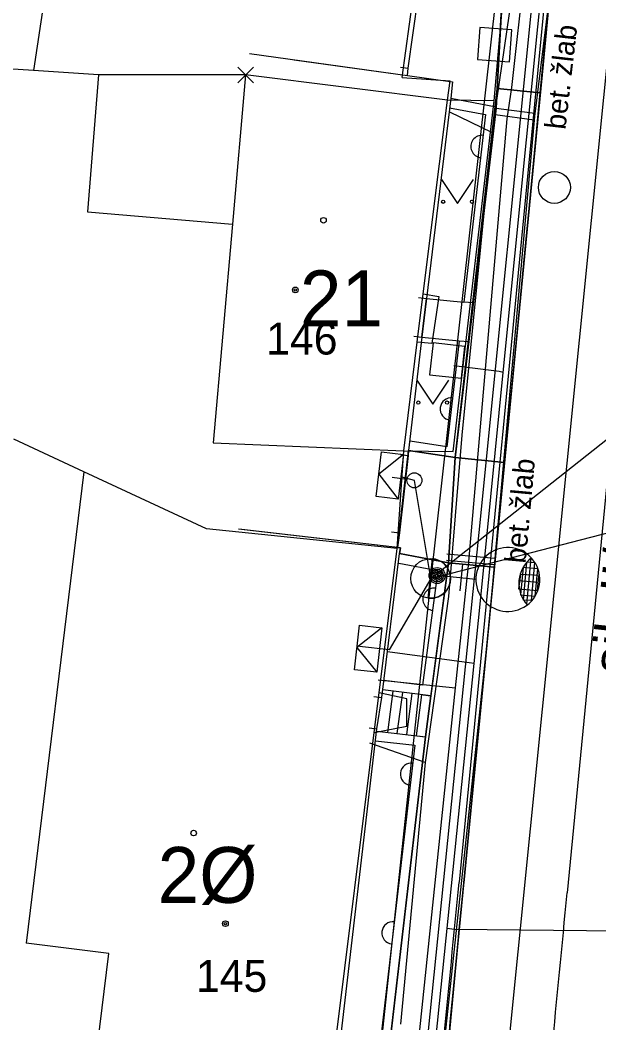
# Model space of a CAD drawing. Extents: x -643342 to -638635, y -1201752 to -1189948.
# Drawn here: x -639516.78 to -639498.67, y -1192813.04 to -1192781.64 of the extents above; entities that cross this region are included whole.
import ezdxf

# ---------------------------------------------------------------- set-up
doc = ezdxf.new("R2010")
doc.units = 0
for name, color, linetype in [('IS_EL_NN_NADZEMNÍ', 7, 'Continuous'), ('IS_EL_NN_PODZEMNÍ', 7, 'Continuous'), ('IS_PLYN_STL', 7, 'Continuous'), ('IS_TELEF_MISTNI_ZAMERENO', 7, 'Continuous'), ('IS_VODOVOD_PRIPOJKA DOMOVNÍ', 7, 'Continuous'), ('IS_VODOVOD_PRIPOJKA HYDRANT', 7, 'Continuous'), ('IS_VODOVOD_VAS', 7, 'Continuous'), ('K-HRANICE_KN', 7, 'Continuous'), ('K-SLUCKOVE CARY', 7, 'Continuous'), ('K-ČÍSLA_PARCEL', 7, 'Continuous'), ('N-CHODNIK', 7, 'Continuous'), ('N-KAN_DEST_TRASA-NÁVRH', 7, 'Continuous'), ('N-OBVOD STAVBY 06', 7, 'Continuous'), ('N-OSA', 7, 'Continuous'), ('N-SILNICE', 7, 'Continuous'), ('N-SRAFY_PLOCHY', 7, 'Continuous'), ('tomaštík - Džuganovi - Vrstva 36', 7, 'Continuous'), ('Z-budovy', 7, 'Continuous'), ('Z-hrany_a_čáry', 7, 'Continuous'), ('Z-popisy', 7, 'Continuous'), ('Z-sloupy', 7, 'Continuous'), ('Z-vchody_vjezdy', 7, 'Continuous'), ('Z-VO_rozhlas', 7, 'Continuous'), ('Z-značky', 7, 'Continuous'), ('Z-šachty_poklopy', 7, 'Continuous')]:
    doc.layers.add(name, color=color, linetype=linetype)

# ---------------------------------------------------------------- blocks, each defined once
blk = doc.blocks.new('POINT_DISPLAY')
for p, q in [((-0.245, -0.245), (0.245, 0.245)), ((-0.245, 0.245), (0.245, -0.245))]:
    blk.add_line(p, q)

msp = doc.modelspace()

# ---------------------------------------------------------------- linework, layer by layer
for p, q in [((-639509.965, -1192783.605), (-639509.475, -1192783.115)), ((-639509.965, -1192783.115), (-639509.475, -1192783.605))]:
    msp.add_line(p, q)
at = {"layer": 'IS_EL_NN_NADZEMNÍ'}
for p, q in [((-639500.31, -1192766.84), (-639503.93, -1192799.12)), ((-639503.93, -1192799.12), (-639507.53, -1192832.94))]:
    msp.add_line(p, q, dxfattribs=at)
for points in [[(-639504.775, -1192795.246), (-639505.554, -1192795.855), (-639504.945, -1192796.635)], [(-639504.673, -1192796.02), (-639505.139, -1192795.958)], [(-639504.009, -1192799.735), (-639503.871, -1192798.503)], [(-639503.871, -1192798.503), (-639504.009, -1192799.735)], [(-639505.461, -1192800.665), (-639506.235, -1192801.281), (-639505.619, -1192802.056)], [(-639505.23, -1192801.36), (-639506.161, -1192801.255)]]:
    msp.add_lwpolyline(points, dxfattribs=at)
for centre, radius in [((-639504.44, -1192796.05), 0.235), ((-639503.93, -1192799.12), 0.62)]:
    msp.add_circle(centre, radius, dxfattribs=at)
for centre, radius, start, end in [((-639503.93, -1192799.12), 0.62, 262.6824, 83.6014), ((-639503.954, -1192799.126), 0.629, 81.5432, 82.4673)]:
    msp.add_arc(centre, radius, start, end, dxfattribs=at)
at = {"layer": 'IS_EL_NN_PODZEMNÍ'}
for p, q in [((-639503.93, -1192799.12), (-639491.94, -1192789.64)), ((-639504.44, -1192796.05), (-639504.86, -1192795.94)), ((-639503.93, -1192799.12), (-639504.44, -1192796.05)), ((-639503.93, -1192799.12), (-639492.62, -1192796.21)), ((-639503.93, -1192799.12), (-639505.23, -1192801.36))]:
    msp.add_line(p, q, dxfattribs=at)
for points in [[(-639504.775, -1192795.246), (-639504.945, -1192796.635), (-639505.639, -1192796.551), (-639505.47, -1192795.161)], [(-639505.461, -1192800.665), (-639505.619, -1192802.056), (-639506.314, -1192801.977), (-639506.156, -1192800.586)]]:
    msp.add_lwpolyline(points, close=True, dxfattribs=at)
at = {"layer": 'IS_PLYN_STL'}
msp.add_line((-639505.57, -1192802.29), (-639503.15, -1192802.54), dxfattribs=at)
msp.add_lwpolyline([(-639508.636, -1192858.606), (-639507.57, -1192846.73), (-639505.85, -1192828.67), (-639505.47, -1192824.76), (-639503.15, -1192802.54), (-639502.75, -1192798.72), (-639501.54, -1192784.73), (-639501.39, -1192783.75), (-639500.989, -1192780.093)], dxfattribs=at)
at = {"layer": 'IS_TELEF_MISTNI_ZAMERENO'}
for p, q in [((-639501.24, -1192779.84), (-639502.02, -1192785.16)), ((-639501.24, -1192779.84), (-639502.02, -1192785.16)), ((-639502.02, -1192785.16), (-639503.33, -1192784.53)), ((-639502.02, -1192785.16), (-639502.96, -1192794.64)), ((-639502.96, -1192794.64), (-639503.37, -1192799.69)), ((-639502.96, -1192794.64), (-639503.37, -1192799.69)), ((-639503.37, -1192799.69), (-639504.1, -1192804.88)), ((-639504.1, -1192804.88), (-639505.83, -1192804.28)), ((-639504.1, -1192804.88), (-639504.87, -1192813.07))]:
    msp.add_line(p, q, dxfattribs=at)
at = {"layer": 'IS_VODOVOD_PRIPOJKA DOMOVNÍ'}
for points in [[(-639501.659, -1192792.67), (-639501.786, -1192792.645), (-639503.207, -1192792.469)], [(-639502.574, -1192801.785), (-639502.728, -1192801.764), (-639505.282, -1192801.419)]]:
    msp.add_lwpolyline(points, dxfattribs=at)
at = {"layer": 'IS_VODOVOD_PRIPOJKA HYDRANT'}
msp.add_lwpolyline([(-639503.418, -1192810.065), (-639503.2, -1192810.095), (-639493.88, -1192810.19)], dxfattribs=at)
at = {"layer": 'IS_VODOVOD_VAS'}
for points in [[(-639513.05, -1192632.38), (-639511.6, -1192653.11), (-639509.94, -1192661.802), (-639509.17, -1192665.92), (-639508.128, -1192674.317), (-639507.037, -1192678.26), (-639504.087, -1192695.682), (-639502.448, -1192705.362), (-639494.166, -1192711.159), (-639494.54, -1192716.007), (-639495.94, -1192729.045), (-639496.55, -1192731.72), (-639496.617, -1192732.012), (-639498.895, -1192762.442), (-639502.42, -1192797.68), (-639508.622, -1192858.606)], [(-639508.361, -1192858.606), (-639507.808, -1192853.178), (-639506.048, -1192835.895), (-639505.024, -1192825.834), (-639502.574, -1192801.785), (-639502.3, -1192799.09), (-639501.659, -1192792.67), (-639499.852, -1192774.557), (-639499.821, -1192774.244), (-639499.787, -1192773.906), (-639498.645, -1192762.458), (-639497.227, -1192743.11), (-639497.188, -1192742.573), (-639497.153, -1192742.104), (-639496.521, -1192733.479), (-639496.454, -1192733.187), (-639495.873, -1192730.664), (-639495.841, -1192730.366)]]:
    msp.add_lwpolyline(points, dxfattribs=at)
at = {"layer": 'K-HRANICE_KN'}
for p, q in [((-639501.94, -1192784.17), (-639501.61, -1192780.38)), ((-639516.36, -1192783.22), (-639521.11, -1192782.9)), ((-639514.32, -1192783.36), (-639516.36, -1192783.22)), ((-639509.72, -1192783.36), (-639514.32, -1192783.36)), ((-639503.4, -1192784.15), (-639509.72, -1192783.36)), ((-639501.94, -1192784.17), (-639503.4, -1192784.15)), ((-639503.23, -1192795.15), (-639501.94, -1192784.17)), ((-639514.78, -1192795.78), (-639516.97, -1192794.76)), ((-639504.98, -1192798.18), (-639504.77, -1192795.13)), ((-639504.77, -1192795.13), (-639503.23, -1192795.15)), ((-639510.94, -1192797.57), (-639514.78, -1192795.78)), ((-639504.98, -1192798.18), (-639510.94, -1192797.57)), ((-639505.54, -1192802.7), (-639504.98, -1192798.18)), ((-639504.68, -1192802.89), (-639505.54, -1192802.7)), ((-639504.68, -1192803.75), (-639504.68, -1192802.89)), ((-639508.25, -1192824.43), (-639505.7, -1192803.94)), ((-639505.7, -1192803.94), (-639504.68, -1192803.75))]:
    msp.add_line(p, q, dxfattribs=at)
at = {"layer": 'K-SLUCKOVE CARY'}
for p, q in [((-639504.82, -1192783.44), (-639502.45, -1192766.04)), ((-639514.68, -1192772.3), (-639516.36, -1192783.22)), ((-639514.32, -1192783.36), (-639514.67, -1192787.64)), ((-639509.72, -1192783.36), (-639510.13, -1192788.03)), ((-639504.82, -1192783.44), (-639503.32, -1192783.54)), ((-639503.4, -1192784.15), (-639503.32, -1192783.54)), ((-639504.16, -1192790.21), (-639503.4, -1192784.15)), ((-639514.67, -1192787.64), (-639510.13, -1192788.03)), ((-639510.13, -1192788.03), (-639510.73, -1192794.88)), ((-639504.35, -1192791.72), (-639504.16, -1192790.21)), ((-639504.16, -1192790.21), (-639503.67, -1192790.3)), ((-639503.67, -1192790.3), (-639503.89, -1192791.77)), ((-639504.77, -1192795.13), (-639504.35, -1192791.72)), ((-639503.89, -1192791.77), (-639504.35, -1192791.72)), ((-639510.73, -1192794.88), (-639504.77, -1192795.13)), ((-639514.78, -1192795.78), (-639516.58, -1192810.54)), ((-639505.7, -1192803.94), (-639505.54, -1192802.7)), ((-639514, -1192810.86), (-639516.58, -1192810.54)), ((-639515.43, -1192822.65), (-639514, -1192810.86))]:
    msp.add_line(p, q, dxfattribs=at)
at = {"layer": 'K-ČÍSLA_PARCEL'}
for centre in [(-639507.283, -1192787.909), (-639511.345, -1192807.092)]:
    msp.add_circle(centre, 0.0875, dxfattribs=at)
at = {"layer": 'N-CHODNIK'}
msp.add_lwpolyline([(-639503.37, -1192798.63), (-639504.9, -1192798.34), (-639504.871, -1192798.161), (-639504.97, -1192798.15), (-639504.63, -1192795.27), (-639504.62, -1192795.12), (-639503.16, -1192795.34)], close=True, dxfattribs=at)
at = {"layer": 'N-KAN_DEST_TRASA-NÁVRH'}
msp.add_lwpolyline([(-639498.884, -1192834.039), (-639503.116, -1192829.951), (-639498.124, -1192780.201), (-639493.988, -1192740.511), (-639490.998, -1192720.223)], dxfattribs=at)
at = {"layer": 'N-OBVOD STAVBY 06'}
for points in [[(-639501.849, -1192783.793), (-639501.849, -1192783.793), (-639501.67, -1192780.46), (-639501.67, -1192780.46)], [(-639503.16, -1192795.34), (-639501.849, -1192783.793)], [(-639503.37, -1192798.63), (-639504.9, -1192798.34), (-639504.871, -1192798.161), (-639504.97, -1192798.15), (-639504.62, -1192795.12), (-639503.16, -1192795.34)], [(-639505.26, -1192814.12), (-639505.26, -1192814.12), (-639504.09, -1192804.08), (-639503.37, -1192798.63)]]:
    msp.add_lwpolyline(points, dxfattribs=at)
at = {"layer": 'N-OSA'}
msp.add_lwpolyline([(-639495.549, -1192766.512), (-639499.658, -1192808.961)], dxfattribs=at)
msp.add_arc((-654430.042, -1191365.485), 14999.999, 354.4395848, 354.4777819, dxfattribs=at)
at = {"layer": 'N-SILNICE'}
for p, q in [((-639498.934, -1192766.184), (-639503.042, -1192808.633)), ((-639498.784, -1192766.199), (-639502.893, -1192808.648)), ((-639501.67, -1192780.46), (-639501.88, -1192784.36)), ((-639501.849, -1192783.789), (-639500.5, -1192783.92)), ((-639501.88, -1192784.36), (-639502.736, -1192791.707)), ((-639502.736, -1192791.707), (-639503.16, -1192795.34)), ((-639503.16, -1192795.34), (-639503.37, -1192798.63)), ((-639503.16, -1192795.34), (-639501.619, -1192795.489)), ((-639503.37, -1192798.63), (-639503.925, -1192802.799)), ((-639503.37, -1192798.63), (-639501.937, -1192798.769)), ((-639503.925, -1192802.799), (-639504.09, -1192804.08)), ((-639504.09, -1192804.08), (-639505.26, -1192814.12))]:
    msp.add_line(p, q, dxfattribs=at)
for radius in [14996.599, 14996.749]:
    msp.add_arc((-654430.042, -1191365.485), radius, 354.4395848, 354.4777819, dxfattribs=at)
at = {"layer": 'N-SRAFY_PLOCHY'}
for p, q in [((-639500.023, -1192778.998), (-639500.414, -1192783.036)), ((-639501.67, -1192780.46), (-639501.849, -1192783.789)), ((-639500.5, -1192783.92), (-639500.182, -1192780.64)), ((-639500.414, -1192783.036), (-639500.985, -1192788.935)), ((-639501.849, -1192783.789), (-639501.884, -1192784.398)), ((-639500.5, -1192783.92), (-639501.849, -1192783.789)), ((-639501.849, -1192783.789), (-639500.5, -1192783.92)), ((-639500.65, -1192785.479), (-639500.5, -1192783.92)), ((-639501.884, -1192784.398), (-639502.238, -1192787.428)), ((-639500.839, -1192787.423), (-639500.65, -1192785.479)), ((-639502.238, -1192787.428), (-639503.16, -1192795.34)), ((-639501.015, -1192789.244), (-639500.839, -1192787.423)), ((-639500.985, -1192788.935), (-639501.454, -1192793.783)), ((-639501.196, -1192791.114), (-639501.015, -1192789.244)), ((-639501.457, -1192793.817), (-639501.196, -1192791.114)), ((-639501.454, -1192793.783), (-639501.925, -1192798.646)), ((-639501.619, -1192795.489), (-639501.457, -1192793.817)), ((-639503.16, -1192795.34), (-639503.37, -1192798.63)), ((-639503.16, -1192795.34), (-639501.619, -1192795.489)), ((-639501.619, -1192795.489), (-639503.16, -1192795.34)), ((-639501.937, -1192798.769), (-639501.619, -1192795.489)), ((-639503.37, -1192798.63), (-639503.92, -1192802.8)), ((-639501.937, -1192798.769), (-639503.37, -1192798.63)), ((-639503.37, -1192798.63), (-639501.937, -1192798.769)), ((-639501.925, -1192798.646), (-639502.357, -1192803.111)), ((-639502.477, -1192804.354), (-639501.937, -1192798.769)), ((-639503.92, -1192802.8), (-639504.09, -1192804.08)), ((-639502.357, -1192803.111), (-639502.704, -1192806.697)), ((-639504.09, -1192804.08), (-639505.26, -1192814.12)), ((-639502.893, -1192808.648), (-639502.477, -1192804.354)), ((-639502.704, -1192806.697), (-639503.087, -1192810.656)), ((-639503.183, -1192811.647), (-639502.893, -1192808.648)), ((-639503.087, -1192810.656), (-639503.522, -1192815.141)), ((-639503.44, -1192814.297), (-639503.183, -1192811.647))]:
    msp.add_line(p, q, dxfattribs=at)
msp.add_lwpolyline([(-639503.16, -1192795.34), (-639504.62, -1192795.12), (-639504.63, -1192795.27), (-639504.97, -1192798.15), (-639504.871, -1192798.161), (-639504.9, -1192798.34), (-639503.37, -1192798.63), (-639503.16, -1192795.34)], dxfattribs=at)
at = {"layer": 'Z-budovy'}
for p, q in [((-639504.63, -1192783.15), (-639504.25, -1192780.44)), ((-639509.602, -1192782.686), (-639504.65, -1192783.38)), ((-639508.201, -1192782.883), (-639504.65, -1192783.38)), ((-639504.65, -1192783.38), (-639504.63, -1192783.15)), ((-639504.65, -1192783.38), (-639503.25, -1192783.58)), ((-639503.25, -1192783.58), (-639503.3, -1192784.09)), ((-639503.3, -1192784.09), (-639504.06, -1192790.36)), ((-639504.06, -1192790.36), (-639504.21, -1192791.57)), ((-639504.21, -1192791.57), (-639504.62, -1192795.12)), ((-639504.62, -1192795.12), (-639504.63, -1192795.27)), ((-639504.63, -1192795.27), (-639504.91, -1192797.69)), ((-639504.97, -1192798.15), (-639509.937, -1192797.576)), ((-639504.871, -1192798.161), (-639509.838, -1192797.587)), ((-639504.91, -1192797.69), (-639504.97, -1192798.15)), ((-639505.46, -1192802.85), (-639504.9, -1192798.34)), ((-639504.9, -1192798.34), (-639504.871, -1192798.161)), ((-639505.61, -1192803.83), (-639505.46, -1192802.85)), ((-639506.8, -1192813.97), (-639505.61, -1192803.83))]:
    msp.add_line(p, q, dxfattribs=at)
at = {"layer": 'Z-hrany_a_čáry'}
for p, q in [((-639499.73, -1192776.83), (-639500.68, -1192784.66)), ((-639503.3, -1192784.09), (-639501.88, -1192784.36)), ((-639503.336, -1192784.389), (-639502.21, -1192784.603)), ((-639501.88, -1192784.36), (-639502.596, -1192790.496)), ((-639501.884, -1192784.398), (-639500.668, -1192784.561)), ((-639502.21, -1192784.603), (-639502.894, -1192790.468)), ((-639500.68, -1192784.66), (-639502.1, -1192800.47)), ((-639501.908, -1192784.596), (-639500.689, -1192784.76)), ((-639504.06, -1192790.36), (-639502.894, -1192790.468)), ((-639502.596, -1192790.496), (-639502.894, -1192790.468)), ((-639504.21, -1192791.57), (-639503.035, -1192791.679)), ((-639503.035, -1192791.679), (-639503.422, -1192794.997)), ((-639502.737, -1192791.707), (-639503.16, -1192795.34)), ((-639503.035, -1192791.679), (-639502.737, -1192791.707)), ((-639503.422, -1192794.997), (-639504.575, -1192794.823)), ((-639503.16, -1192795.34), (-639504.62, -1192795.12)), ((-639504.9, -1192798.34), (-639503.37, -1192798.63)), ((-639503.421, -1192798.35), (-639501.922, -1192798.485)), ((-639504.922, -1192798.639), (-639503.705, -1192798.872)), ((-639503.37, -1192798.63), (-639503.92, -1192802.8)), ((-639503.439, -1192798.55), (-639501.94, -1192798.685)), ((-639503.705, -1192798.872), (-639504.184, -1192802.465)), ((-639502.1, -1192800.47), (-639504.69, -1192824.69)), ((-639504.184, -1192802.465), (-639505.393, -1192802.314)), ((-639503.92, -1192802.8), (-639505.43, -1192802.612)), ((-639505.11, -1192802.652), (-639505.281, -1192803.94)), ((-639504.813, -1192802.689), (-639504.984, -1192803.975)), ((-639504.515, -1192802.726), (-639504.685, -1192804.01)), ((-639504.217, -1192802.763), (-639504.388, -1192804.045)), ((-639505.618, -1192803.901), (-639504.09, -1192804.08)), ((-639505.653, -1192804.199), (-639504.423, -1192804.343)), ((-639504.423, -1192804.343), (-639505.524, -1192813.793)), ((-639504.09, -1192804.08), (-639505.26, -1192814.12))]:
    msp.add_line(p, q, dxfattribs=at)
for centre, start, end in [((-639502.326, -1192785.6), 83.348, 263.348), ((-639503.284, -1192793.815), 83.3473, 263.3473), ((-639503.825, -1192799.775), 82.4064, 262.4064), ((-639504.528, -1192805.248), 83.3545, 263.3545), ((-639505.107, -1192810.215), 83.3545, 263.3545)]:
    msp.add_arc(centre, 0.35, start, end, dxfattribs=at)
at = {"layer": 'Z-sloupy'}
for radius in [0.25, 0.2, 0.15, 0.1, 0.05]:
    msp.add_circle((-639503.73, -1192799.03), radius, dxfattribs=at)
at = {"layer": 'Z-vchody_vjezdy'}
for p, q in [((-639504.63, -1192783.15), (-639504.25, -1192780.44)), ((-639504.878, -1192783.115), (-639504.63, -1192783.15)), ((-639504.308, -1192790.329), (-639504.06, -1192790.36)), ((-639504.21, -1192791.57), (-639504.06, -1192790.36)), ((-639504.458, -1192791.539), (-639504.21, -1192791.57)), ((-639504.878, -1192795.241), (-639504.63, -1192795.27)), ((-639504.91, -1192797.69), (-639504.63, -1192795.27)), ((-639505.158, -1192797.661), (-639504.91, -1192797.69)), ((-639504.168, -1192802.767), (-639503.92, -1192802.8)), ((-639505.707, -1192802.812), (-639505.46, -1192802.85)), ((-639505.61, -1192803.83), (-639505.46, -1192802.85)), ((-639504.09, -1192804.08), (-639503.92, -1192802.8)), ((-639505.857, -1192803.792), (-639505.61, -1192803.83)), ((-639504.338, -1192804.047), (-639504.09, -1192804.08))]:
    msp.add_line(p, q, dxfattribs=at)
at = {"layer": 'Z-VO_rozhlas'}
for p, q in [((-639502.933, -1192798.665), (-639503.018, -1192799.511)), ((-639501.028, -1192799.796), (-639500.926, -1192798.622)), ((-639500.799, -1192798.472), (-639500.931, -1192799.926)), ((-639500.924, -1192798.603), (-639500.682, -1192798.624)), ((-639500.682, -1192798.624), (-639500.787, -1192799.816)), ((-639501.121, -1192798.993), (-639501.182, -1192799.445)), ((-639500.535, -1192799.024), (-639501.121, -1192798.993)), ((-639501.041, -1192798.776), (-639501.117, -1192799.634)), ((-639500.577, -1192798.817), (-639501.041, -1192798.776)), ((-639500.663, -1192799.675), (-639500.577, -1192798.817)), ((-639502.515, -1192799.152), (-639503.73, -1192799.03)), ((-639500.553, -1192799.246), (-639501.169, -1192799.192)), ((-639500.587, -1192799.498), (-639500.545, -1192799.045)), ((-639501.182, -1192799.445), (-639500.587, -1192799.498)), ((-639501.117, -1192799.634), (-639500.663, -1192799.675)), ((-639500.787, -1192799.816), (-639501.028, -1192799.796))]:
    msp.add_line(p, q, dxfattribs=at)
for centre, start, end in [((-639501.515, -1192799.154), 42.0188, 41.171), ((-639500.172, -1192799.274), 127.2228, 223.1305)]:
    msp.add_arc(centre, 1, start, end, dxfattribs=at)
at = {"layer": 'Z-značky'}
for p, q in [((-639503.588, -1192786.629), (-639503.088, -1192787.379)), ((-639503.088, -1192787.379), (-639502.588, -1192786.629)), ((-639504.366, -1192792.916), (-639503.866, -1192793.666)), ((-639503.866, -1192793.666), (-639503.366, -1192792.916))]:
    msp.add_line(p, q, dxfattribs=at)
for centre, radius in [((-639503.538, -1192787.329), 0.05), ((-639502.639, -1192787.329), 0.05), ((-639508.164, -1192790.091), 0.09), ((-639508.164, -1192790.091), 0.0398), ((-639504.316, -1192793.616), 0.05), ((-639503.417, -1192793.616), 0.05), ((-639510.353, -1192809.927), 0.09), ((-639510.353, -1192809.927), 0.0398)]:
    msp.add_circle(centre, radius, dxfattribs=at)
at = {"layer": 'Z-šachty_poklopy'}
for p, q in [((-639502.392, -1192781.874), (-639502.466, -1192782.872)), ((-639501.394, -1192781.948), (-639502.392, -1192781.874)), ((-639501.468, -1192782.946), (-639501.394, -1192781.948)), ((-639502.466, -1192782.872), (-639501.468, -1192782.946)), ((-639503.852, -1192791.748), (-639503.962, -1192792.742)), ((-639502.858, -1192791.858), (-639503.852, -1192791.748)), ((-639502.968, -1192792.852), (-639502.858, -1192791.858)), ((-639503.962, -1192792.742), (-639502.968, -1192792.852))]:
    msp.add_line(p, q, dxfattribs=at)
msp.add_circle((-639500.06, -1192786.88), 0.5, dxfattribs=at)

# ---------------------------------------------------------------- block references
at = {"layer": 'K-HRANICE_KN'}
msp.add_blockref('POINT_DISPLAY', (-639509.72, -1192783.36), dxfattribs=at)
msp.add_blockref('POINT_DISPLAY', (-639509.72, -1192783.36), dxfattribs=at)

# ---------------------------------------------------------------- texts
at = {"layer": 'K-ČÍSLA_PARCEL'}
for s, p in [('21', (-639508.022, -1192791.23)), ('2%%c', (-639512.471, -1192809.277))]:
    msp.add_text(s, height=1.75, dxfattribs=at).set_placement(p)
at = {"layer": 'tomaštík - Džuganovi - Vrstva 36'}
msp.add_text('sil. II/408', height=1.25, rotation=83.7004, dxfattribs=at).set_placement((-639497.661, -1192802.16))
at = {"layer": 'Z-popisy'}
for rotation, p in [(83.4599, (-639499.716, -1192785.089)), (84.797, (-639500.963, -1192798.667))]:
    msp.add_text('bet. žlab', height=0.65, rotation=rotation, dxfattribs=at).set_placement(p)
for s, p in [('146', (-639509.076, -1192792.112)), ('145', (-639511.272, -1192812.062))]:
    msp.add_text(s, height=1, dxfattribs=at).set_placement(p)

doc.saveas('drawing.dxf')
